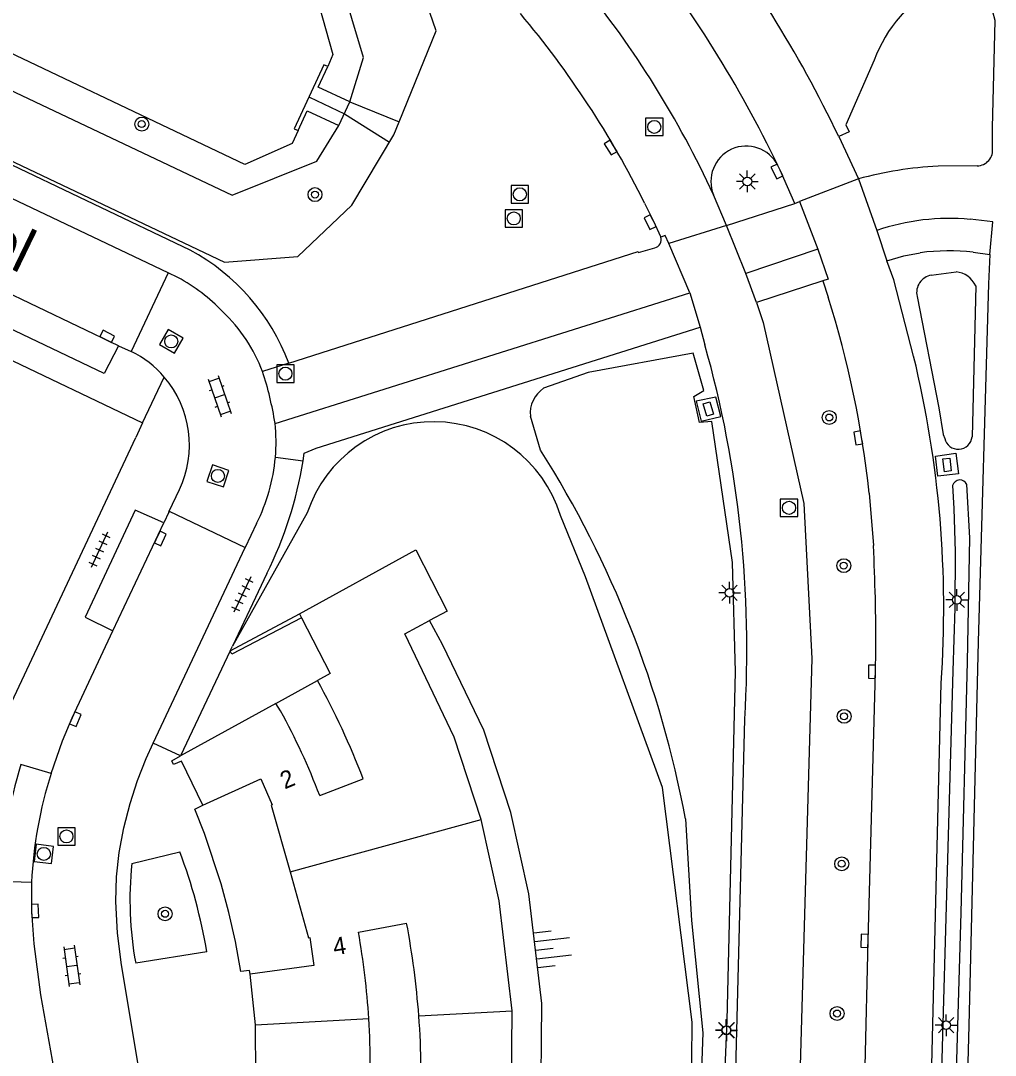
# Model space of a CAD drawing. Extents: x 124000 to 128010, y 398999 to 403000.
# Drawn here: x 127655.9 to 127711.9, y 399056.8 to 399116.2 of the extents above; entities that cross this region are included whole.
import ezdxf

# ---------------------------------------------------------------- set-up
doc = ezdxf.new("R2010")
doc.units = 0
for name, color, linetype in [('gg-afsc-muur', 7, 'Continuous'), ('gg-anno-huisnummerreeks BGT', 7, 'Continuous'), ('gg-anno-openbare ruimte label', 7, 'Continuous'), ('gg-bbg-gedigitaliseerde bebouwing', 7, 'Continuous'), ('gg-bbg-hoofdgebouw', 7, 'Continuous'), ('gg-bbg-tussenscheiding', 7, 'Continuous'), ('gg-knt-BGT kruinlijn', 7, 'Continuous'), ('gg-knt-bovenkant onderkant talud', 7, 'Continuous'), ('gg-knt-verharding', 7, 'Continuous'), ('gg-knt-verharding nz', 7, 'Continuous'), ('gg-kntw-beschoeiing', 7, 'Continuous'), ('gg-kntw-greppel-droge sloot', 7, 'Continuous'), ('gg-kwrk-duiker nz buis', 7, 'Continuous'), ('gg-kwrk-uitstroombak niveau min 01', 7, 'Continuous'), ('gt-grn-groengrens', 7, 'Continuous'), ('gt-grn-weggrens', 7, 'Continuous'), ('gt-symb-boom', 7, 'Continuous'), ('gt-symb-klinker verharding', 7, 'Continuous'), ('gt-symb-kolk', 7, 'Continuous'), ('gt-symb-kolk center center', 7, 'Continuous'), ('gt-symb-lichtmast', 7, 'Continuous'), ('gt-symb-rioolschacht', 7, 'Continuous'), ('gt-symb-talud symbool', 7, 'Continuous'), ('gt-symb-tegel verharding', 7, 'Continuous')]:
    doc.layers.add(name, color=color, linetype=linetype)

# ---------------------------------------------------------------- blocks, each defined once
blk = doc.blocks.new('gt0-KOLK')
at = {"layer": 'gt-symb-kolk'}
blk.add_lwpolyline([(0, 0), (0.375, 0), (0.375, 0.4), (-0.375, 0.4), (-0.375, 0), (0, 0)], dxfattribs=at)
blk = doc.blocks.new('gt0-RS')
at = {"layer": 'gt-symb-rioolschacht'}
blk.add_lwpolyline([(-0.5, -0.5), (0.5, -0.5), (0.5, 0.5), (-0.5, 0.5)], close=True, dxfattribs=at)
blk.add_circle((0, 0), 0.375, dxfattribs=at)
blk = doc.blocks.new('gt0-BOOM')
at = {"layer": 'gt-symb-boom'}
for radius in [0.4, 0.2]:
    blk.add_circle((0, 0), radius, dxfattribs=at)
blk = doc.blocks.new('gt0-KL1')
at = {"layer": 'gt-symb-klinker verharding'}
for p, q in [((-1.15, 0.3), (1.15, 0.3)), ((-1, -0.3), (-1, 0.3)), ((-0.5, 0.3), (-0.5, 0.45)), ((0, -0.3), (0, 0.3)), ((0.5, 0.3), (0.5, 0.45)), ((1, -0.3), (1, 0.3)), ((-1.15, -0.3), (1.15, -0.3)), ((-0.5, -0.45), (-0.5, -0.3)), ((0.5, -0.45), (0.5, -0.3))]:
    blk.add_line(p, q, dxfattribs=at)
blk = doc.blocks.new('gt0-TEG1')
at = {"layer": 'gt-symb-tegel verharding'}
for p, q in [((-1.125, 0), (1.125, 0)), ((-0.9, -0.25), (-0.9, 0.25)), ((-0.45, -0.25), (-0.45, 0.25)), ((0, -0.25), (0, 0.25)), ((0.45, -0.25), (0.45, 0.25)), ((0.9, -0.25), (0.9, 0.25))]:
    blk.add_line(p, q, dxfattribs=at)
blk = doc.blocks.new('gt0-LMAST')
at = {"layer": 'gt-symb-lichtmast'}
for p, q in [((-0.005, 0.246), (-0.005, 0.621)), ((-0.182, 0.173), (-0.447, 0.438)), ((0.172, 0.173), (0.437, 0.438)), ((-0.255, -0.004), (-0.63, -0.004)), ((-0.182, -0.181), (-0.447, -0.446)), ((-0.005, -0.254), (-0.005, -0.629)), ((0.437, -0.446), (0.172, -0.181)), ((0.245, -0.004), (0.62, -0.004))]:
    blk.add_line(p, q, dxfattribs=at)
blk.add_circle((-0.005, -0.004), 0.25, dxfattribs=at)
blk = doc.blocks.new('gt0-KOLKCC')
at = {"layer": 'gt-symb-kolk center center'}
blk.add_lwpolyline([(-0.375, 0.2), (0.375, 0.2), (0.375, -0.2), (-0.375, -0.2)], close=True, dxfattribs=at)
blk = doc.blocks.new('gt0-TALUD_1')
at = {"layer": 'gt-symb-talud symbool'}
for p, q in [((-1, -1), (-1, 0)), ((-0.5, -2), (-0.5, 0)), ((0, -1), (0, 0)), ((0.5, -2), (0.5, 0)), ((1, -1), (1, 0))]:
    blk.add_line(p, q, dxfattribs=at)

msp = doc.modelspace()

# ---------------------------------------------------------------- linework, layer by layer
at = {"layer": 'gg-afsc-muur'}
for p, q in [((127667.926, 399080.064), (127671.916, 399082.197)), ((127670.561, 399077.045), (127672.949, 399078.361))]:
    msp.add_line(p, q, dxfattribs=at)
msp.add_lwpolyline([(127672.035, 399081.966), (127668.028, 399079.874), (127667.926, 399080.064)], dxfattribs=at)
at = {"layer": 'gg-bbg-gedigitaliseerde bebouwing'}
for p, q in [((127670.832, 399076.616), (127670.561, 399077.045)), ((127673.077, 399071.749), (127675.571, 399072.71)), ((127675.301, 399063.902), (127678.07, 399064.42))]:
    msp.add_line(p, q, dxfattribs=at)
for points in [[(127682.344, 399070.369), (127680.79, 399075.111), (127677.969, 399081.048)], [(127684.124, 399059.4), (127683.382, 399065.712), (127682.344, 399070.369)], [(127683.526, 399048.152), (127684.071, 399053.059), (127684.124, 399059.4)]]:
    msp.add_lwpolyline(points, dxfattribs=at)
for centre, radius, start, end in [((127634.255, 399056.974), 44.211, 20.85074, 28.93079), ((127635.846, 399057.527), 39.855, 20.90689, 28.61801), ((127631.116, 399055.541), 47.786, 4.27672, 10.70775), ((127632.426, 399056.25), 43.553, 3.5495, 10.11964), ((127632.475, 399056.241), 43.504, 356.13103, 3.5642), ((127630.958, 399055.56), 47.943, 357.08094, 4.23989)]:
    msp.add_arc(centre, radius, start, end, dxfattribs=at)
at = {"layer": 'gg-bbg-hoofdgebouw'}
for p, q in [((127671.916, 399082.197), (127672.035, 399081.966)), ((127677.969, 399081.048), (127679.379, 399081.8)), ((127670.561, 399077.045), (127665.08, 399074.027)), ((127669.39, 399058.588), (127669.091, 399061.501)), ((127669.409, 399055.63), (127669.39, 399058.588))]:
    msp.add_line(p, q, dxfattribs=at)
for points in [[(127671.916, 399082.197), (127678.594, 399085.867), (127680.404, 399082.347), (127679.379, 399081.8)], [(127672.035, 399081.966), (127673.681, 399078.761), (127672.949, 399078.361)], [(127666.362, 399071.195), (127665.134, 399073.732), (127664.684, 399073.533), (127664.576, 399073.754), (127665.08, 399074.027)], [(127666.362, 399071.195), (127669.696, 399072.708), (127670.355, 399071.212), (127670.295, 399071.201), (127671.373, 399067.371)], [(127671.373, 399067.371), (127672.441, 399063.579), (127672.516, 399063.6), (127672.749, 399061.992), (127669.091, 399061.501)]]:
    msp.add_lwpolyline(points, dxfattribs=at)
at = {"layer": 'gg-bbg-tussenscheiding'}
for p, q in [((127671.373, 399067.371), (127682.344, 399070.369)), ((127678.769, 399059.105), (127684.124, 399059.4)), ((127669.39, 399058.588), (127675.895, 399058.946))]:
    msp.add_line(p, q, dxfattribs=at)
at = {"layer": 'gg-knt-BGT kruinlijn'}
for points in [[(127677.648, 399110.448), (127679.768, 399115.66), (127678.886, 399118.226), (127676.267, 399121.48), (127598.441, 399159.6), (127593.623, 399161.111), (127588.449, 399160.979)], [(127591.079, 399138.771), (127667.613, 399102.39), (127671.82, 399102.702), (127674.927, 399105.647), (127677.34, 399109.691), (127677.648, 399110.448)], [(127681.576, 399036.716), (127684.225, 399043.957), (127685.24, 399048.558), (127685.785, 399053.464), (127685.838, 399059.805), (127685.096, 399066.117), (127684.058, 399070.774), (127682.504, 399075.516), (127680.123, 399080.424), (127679.379, 399081.8)]]:
    msp.add_lwpolyline(points, dxfattribs=at)
at = {"layer": 'gg-knt-bovenkant onderkant talud'}
for p, q in [((127672.361, 399087.993), (127668.078, 399080.336)), ((127688.341, 399084.319), (127686.902, 399087.837)), ((127667.926, 399080.064), (127668.078, 399080.336))]:
    msp.add_line(p, q, dxfattribs=at)
msp.add_lwpolyline([(127694.403, 399052.196), (127694.467, 399058.739), (127692.762, 399072.208), (127688.341, 399084.319)], dxfattribs=at)
msp.add_arc((127679.606, 399085.583), 7.636, 17.17242, 161.59826, dxfattribs=at)
at = {"layer": 'gg-knt-verharding'}
for p, q in [((127665.643, 399103.073), (127588.119, 399139.973)), ((127664.37, 399101.766), (127598.074, 399133.243)), ((127594.73, 399125.697), (127662.9, 399093.153)), ((127702.888, 399109.596), (127704.017, 399107.167)), ((127710.831, 399107.916), (127708.588, 399107.895)), ((127696.445, 399104.495), (127695.694, 399106.251)), ((127696.445, 399104.495), (127700.365, 399105.761)), ((127705.065, 399104.203), (127705.653, 399102.452)), ((127701.685, 399103.13), (127697.542, 399101.739)), ((127710.612, 399102.951), (127711.561, 399102.83)), ((127664.37, 399101.766), (127662.244, 399097.261)), ((127664.937, 399101.497), (127664.37, 399101.766)), ((127698.17, 399100.076), (127697.542, 399101.739)), ((127701.975, 399101.307), (127698.17, 399100.076)), ((127701.975, 399101.307), (127702.28, 399100.366)), ((127670.514, 399093.125), (127694.333, 399100.625)), ((127694.333, 399100.625), (127694.926, 399098.651)), ((127694.926, 399098.651), (127695.195, 399097.641)), ((127661.52, 399097.582), (127662.244, 399097.261)), ((127671.302, 399096.578), (127669.798, 399096.101)), ((127662.9, 399093.153), (127662.51, 399092.315)), ((127670.53, 399091.183), (127672.119, 399090.975)), ((127664.436, 399088.082), (127665.02, 399089.322)), ((127704.63, 399089.122), (127704.877, 399086.104)), ((127664.409, 399088.025), (127664.118, 399087.407)), ((127664.409, 399088.025), (127664.436, 399088.082)), ((127664.436, 399088.082), (127668.8, 399086.006)), ((127669.456, 399087.377), (127668.8, 399086.006)), ((127663.519, 399074.763), (127668.8, 399086.006)), ((127670.036, 399084.508), (127668.078, 399080.336)), ((127667.926, 399080.064), (127665.08, 399074.027)), ((127706.888, 399000), (127708.764, 399078.2)), ((127657.654, 399073.014), (127655.912, 399073.535)), ((127662.285, 399067.848), (127665.042, 399068.515)), ((127654.707, 399066.833), (127656.527, 399066.773)), ((127666.593, 399062.784), (127662.509, 399062.121))]:
    msp.add_line(p, q, dxfattribs=at)
for points in [[(127711.716, 399108.939), (127711.722, 399110.091), (127711.878, 399116.26), (127711.6, 399117.25), (127710.166, 399118.486), (127709.501, 399118.807)], [(127704.917, 399113.974), (127703.291, 399110.271), (127703.477, 399109.875), (127702.888, 399109.596)], [(127700.365, 399105.761), (127699.517, 399107.674), (127699.384, 399107.935)], [(127691.739, 399105.774), (127692.23, 399104.77), (127692.666, 399103.811)], [(127711.561, 399102.83), (127711.728, 399104.69), (127710.434, 399104.843)], [(127661.52, 399097.582), (127660.692, 399095.981), (127649.166, 399101.485), (127649.908, 399103.135)], [(127671.302, 399096.578), (127691.358, 399103.004), (127691.377, 399102.933), (127692.333, 399103.198)], [(127701.685, 399103.13), (127702.284, 399101.412), (127701.975, 399101.307)], [(127705.653, 399102.452), (127706.62, 399102.74), (127707.572, 399102.924)], [(127711.561, 399102.83), (127711.485, 399101.146), (127710.886, 399080.588), (127710.348, 399058.549), (127709.143, 399013.921)], [(127707.187, 399096.982), (127706.052, 399101.366), (127705.653, 399102.452)], [(127698.17, 399100.076), (127698.537, 399098.927), (127700.875, 399088.515), (127701.335, 399079.614), (127700.27, 399042.21), (127699.098, 399000)], [(127672.119, 399090.975), (127672.192, 399091.423), (127672.866, 399091.693), (127694.926, 399098.651)], [(127694.689, 399094.399), (127694.984, 399093.261), (127696.119, 399093.525), (127695.836, 399094.625), (127694.689, 399094.399)], [(127656.489, 399042.256), (127653.344, 399061.031), (127653.084, 399063.036), (127652.974, 399065.087), (127652.959, 399066.373), (127653.017, 399067.658), (127653.16, 399069.095), (127653.377, 399070.523), (127653.67, 399071.951), (127654.042, 399073.361), (127654.606, 399075.101), (127655.251, 399076.813), (127662.51, 399092.315)], [(127709.773, 399090.22), (127708.579, 399090.089), (127708.437, 399091.235), (127709.606, 399091.414), (127709.773, 399090.22)], [(127664.118, 399087.407), (127662.482, 399088.142), (127659.609, 399081.992), (127661.203, 399081.213)], [(127657.654, 399073.014), (127658.31, 399074.9), (127658.865, 399076.22), (127661.203, 399081.213)], [(127703.246, 399000), (127703.688, 399016.24), (127704.355, 399044.253), (127704.677, 399056.214), (127704.411, 399056.219), (127704.568, 399063.403), (127704.993, 399078.857), (127705.016, 399080.092)], [(127695.408, 399000), (127696.508, 399038.113), (127697.485, 399076.147)], [(127664.954, 399042.517), (127661.698, 399062.036), (127661.467, 399063.845), (127661.365, 399065.665), (127661.406, 399067.08), (127661.563, 399068.487), (127661.826, 399069.907), (127662.183, 399071.306), (127662.604, 399072.613), (127663.109, 399073.889), (127663.519, 399074.763)], [(127669.091, 399061.501), (127669.054, 399061.715), (127668.551, 399061.643), (127668.241, 399063.373), (127667.857, 399065.036), (127667.424, 399066.687), (127666.467, 399069.575), (127665.908, 399070.973), (127666.362, 399071.195)], [(127656.527, 399066.773), (127656.528, 399065.121), (127656.652, 399063.243), (127657.047, 399060.312), (127657.812, 399056.028)]]:
    msp.add_lwpolyline(points, dxfattribs=at)
for centre, radius, start, end in [((127639.29, 399079.167), 70.503, 25.56968, 38.56818), ((127712.649, 399111.089), 8.252, 118.5631, 159.53718), ((127642.603, 399081.348), 54.872, 26.43234, 40.05141), ((127697.572, 399107.021), 2.03, 26.77105, 202.28988), ((127710.825, 399108.816), 0.9, 270.41368, 7.85998), ((127709.734, 399085.985), 21.94, 92.99409, 105.10432), ((127709.249, 399091.947), 12.95, 84.74822, 108.84727), ((127692.195, 399103.67), 0.491, 286.25971, 16.71602), ((127659.83, 399092.296), 12.245, 20.47074, 61.6596), ((127709.201, 399090.629), 12.402, 83.46873, 97.54899), ((127660.287, 399092.745), 9.911, 43.22936, 62.01785), ((127648.272, 399083.211), 56.667, 5.9877, 17.62212), ((127661.143, 399092.806), 9.261, 20.84173, 46.58463), ((127659.582, 399091.867), 6.015, 40.54516, 63.73396), ((127633.243, 399080.172), 64.368, 356.41526, 15.7476), ((127647.636, 399082.525), 61.281, 355.95317, 13.64581), ((127650.537, 399089.893), 20.237, 9.19051, 17.86503), ((127659.588, 399091.878), 6.003, 334.79905, 40.50069), ((127660.721, 399092.073), 9.85, 354.81427, 6.12982), ((127659.997, 399092.101), 10.573, 333.46287, 355.02048), ((127650.402, 399094.401), 21.985, 333.25774, 351.0351), ((127595.98, 399080.579), 109.037, 359.74427, 2.90466), ((127683.627, 399065.093), 28.972, 163.05843, 176.55615), ((127636.884, 399057.819), 30.121, 9.48733, 20.79946), ((127682.394, 399065.767), 20.216, 174.09071, 190.38903)]:
    msp.add_arc(centre, radius, start, end, dxfattribs=at)
at = {"layer": 'gg-knt-verharding nz'}
for p, q in [((127704.017, 399107.167), (127705.065, 399104.203)), ((127700.365, 399105.761), (127700.638, 399105.87)), ((127700.638, 399105.87), (127701.685, 399103.13)), ((127697.542, 399101.739), (127696.445, 399104.495)), ((127661.52, 399097.582), (127649.908, 399103.135)), ((127694.333, 399100.625), (127693.125, 399103.448)), ((127661.203, 399081.213), (127664.118, 399087.407))]:
    msp.add_line(p, q, dxfattribs=at)
msp.add_lwpolyline([(127693.125, 399103.448), (127692.925, 399103.916), (127692.666, 399103.811)], dxfattribs=at)
msp.add_arc((127680.561, 399065.655), 24.06, 162.19041, 177.33727, dxfattribs=at)
at = {"layer": 'gg-kntw-beschoeiing'}
for points in [[(127608.242, 399147.944), (127673.031, 399117.165), (127673.827, 399114.312), (127673.535, 399113.611)], [(127671.838, 399109.944), (127671.488, 399109.201), (127668.779, 399107.995), (127651.633, 399116.147)]]:
    msp.add_lwpolyline(points, dxfattribs=at)
at = {"layer": 'gg-kntw-greppel-droge sloot'}
for p, q in [((127708.199, 399101.638), (127709.632, 399101.826)), ((127710.751, 399101.025), (127710.544, 399092.357)), ((127685.765, 399091.578), (127685.174, 399093.534))]:
    msp.add_line(p, q, dxfattribs=at)
for points in [[(127707.383, 399100.417), (127708.644, 399094.024), (127708.88, 399092.492), (127708.972, 399092.261)], [(127694.083, 399070.424), (127694.424, 399064.577), (127695.077, 399058.122), (127694.578, 399044.381), (127694.062, 399041.11), (127692.883, 399033.417), (127694.389, 399032.675), (127695.737, 399032.669), (127695.799, 399036.406), (127695.845, 399043.657), (127696.471, 399058.849), (127696.959, 399078.855), (127696.794, 399085.143), (127695.593, 399093.227), (127694.896, 399093.185), (127694.573, 399094.669), (127695.144, 399095.005), (127694.534, 399097.155), (127688.492, 399096.05), (127685.939, 399095.139)], [(127709.42, 399089.553), (127709.493, 399088.232), (127709.575, 399085.741), (127709.553, 399082.511), (127709.436, 399078.913), (127708.795, 399055.936), (127708.202, 399032.299), (127708.973, 399032.294), (127709.34, 399037.997), (127709.59, 399053.962), (127709.913, 399065.038), (127710.277, 399079.438), (127710.42, 399086.553), (127710.244, 399089.609)]]:
    msp.add_lwpolyline(points, dxfattribs=at)
for centre, radius, start, end in [((127708.386, 399100.63), 1.026, 100.53115, 191.95887), ((127709.492, 399100.449), 1.384, 24.60218, 84.2063), ((127686.869, 399093.711), 1.704, 123.07309, 185.95865), ((127709.75, 399092.44), 0.798, 192.93659, 354.05269), ((127634.929, 399059.376), 60.177, 10.57882, 32.35185), ((127709.842, 399089.44), 0.437, 22.83916, 164.93665)]:
    msp.add_arc(centre, radius, start, end, dxfattribs=at)
at = {"layer": 'gg-kwrk-duiker nz buis'}
msp.add_lwpolyline([(127672.489, 399111.851), (127674.493, 399110.908), (127677.091, 399109.274)], dxfattribs=at)
at = {"layer": 'gg-kwrk-uitstroombak niveau min 01'}
msp.add_line((127674.181, 399110.234), (127674.805, 399111.582), dxfattribs=at)
for points in [[(127673.535, 399113.611), (127673.312, 399113.714), (127671.614, 399110.048), (127671.838, 399109.944)], [(127674.805, 399111.582), (127672.986, 399112.424), (127673.535, 399113.611)], [(127671.838, 399109.944), (127672.362, 399111.076), (127674.181, 399110.234)]]:
    msp.add_lwpolyline(points, dxfattribs=at)
at = {"layer": 'gt-grn-groengrens'}
msp.add_line((127674.805, 399111.582), (127677.648, 399110.448), dxfattribs=at)
for points in [[(127674.805, 399111.582), (127675.588, 399114.143), (127674.251, 399118.641), (127596.236, 399155.602), (127592.104, 399155.116), (127588.404, 399157.168)], [(127588.274, 399146.397), (127591.132, 399145.268), (127592.347, 399142.107), (127668.054, 399106.24), (127672.915, 399108.185), (127674.181, 399110.234)]]:
    msp.add_lwpolyline(points, dxfattribs=at)
at = {"layer": 'gt-grn-weggrens'}
for p, q in [((127704.017, 399107.167), (127700.638, 399105.87)), ((127696.445, 399104.495), (127693.125, 399103.448)), ((127662.9, 399093.153), (127664.153, 399095.777)), ((127665.08, 399074.027), (127663.519, 399074.763))]:
    msp.add_line(p, q, dxfattribs=at)
for centre, radius, start, end in [((127637.763, 399078.408), 68.33, 25.60246, 38.43217), ((127643.76, 399082.256), 57.209, 24.79814, 39.08888)]:
    msp.add_arc(centre, radius, start, end, dxfattribs=at)

# ---------------------------------------------------------------- block references
at = {"layer": 'gt-symb-boom'}
for p in [(127662.858, 399110.313), (127672.807, 399106.262), (127702.341, 399093.463), (127703.174, 399084.956), (127703.194, 399076.301), (127703.058, 399067.836), (127664.195, 399064.962), (127702.79, 399059.236)]:
    msp.add_blockref('gt0-BOOM', p, dxfattribs=at)
at = {"layer": 'gt-symb-klinker verharding'}
for p, rotation in [((127667.333, 399094.682), -70.91275549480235), ((127658.836, 399061.973), -82.06444962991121)]:
    msp.add_blockref('gt0-KL1', p, dxfattribs=dict(at, rotation=rotation))
at = {"layer": 'gt-symb-kolk'}
for p, rotation in [((127689.959, 399109.068), 121.17134902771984), ((127699.517, 399107.674), 116.52895935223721), ((127692.23, 399104.77), 116.05977866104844), ((127660.965, 399098.302), 152.61502941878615), ((127704.202, 399092.324), 99.92664294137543), ((127663.747, 399086.602), -115.28348017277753), ((127704.993, 399078.857), 88.92668724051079), ((127658.865, 399076.22), -113.64250165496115), ((127656.528, 399065.121), -88.45338970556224), ((127704.568, 399063.403), 88.42611432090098)]:
    msp.add_blockref('gt0-KOLK', p, dxfattribs=dict(at, rotation=rotation))
at = {"layer": 'gt-symb-kolk center center'}
for p, rotation in [((127695.39, 399093.95), -73.84954172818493), ((127709.106, 399090.74), -83.1402399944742)]:
    msp.add_blockref('gt0-KOLKCC', p, dxfattribs=dict(at, rotation=rotation))
at = {"layer": 'gt-symb-lichtmast'}
for p in [(127697.641, 399107.023), (127696.623, 399083.403), (127709.674, 399082.99), (127709.053, 399058.567), (127696.434, 399058.274), (127696.439, 399058.286), (127696.453, 399058.289)]:
    msp.add_blockref('gt0-LMAST', p, dxfattribs=at)
at = {"layer": 'gt-symb-rioolschacht'}
for p in [(127692.294, 399110.148), (127684.571, 399106.279), (127684.22, 399104.894), (127671.107, 399095.981), (127700.03, 399088.277), (127658.529, 399069.406)]:
    msp.add_blockref('gt0-RS', p, dxfattribs=at)
for p, rotation in [((127664.552, 399097.832), -30.25643716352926), ((127667.229, 399090.11), -108.48932632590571), ((127657.233, 399068.402), 82.87498365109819)]:
    msp.add_blockref('gt0-RS', p, dxfattribs=dict(at, rotation=rotation))
at = {"layer": 'gt-symb-talud symbool', "xscale": 0.9998689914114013, "yscale": 0.9998689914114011, "rotation": 96.71987988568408}
msp.add_blockref('gt0-TALUD_1', (127685.49, 399062.85), dxfattribs=at)
at = {"layer": 'gt-symb-tegel verharding'}
for p, rotation in [((127660.428, 399085.862), -114.771138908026), ((127668.628, 399083.296), -115.53973281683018)]:
    msp.add_blockref('gt0-TEG1', p, dxfattribs=dict(at, rotation=rotation))

# ---------------------------------------------------------------- texts
at = {"layer": 'gg-anno-huisnummerreeks BGT'}
for s, rotation, p in [('2', 22.9, (127671.066, 399072.099)), ('4', 9.1, (127673.921, 399062.571))]:
    msp.add_text(s, height=1, rotation=rotation, dxfattribs=at).set_placement(p)
at = {"layer": 'gg-anno-openbare ruimte label'}
msp.add_text('Oijensingel', height=2.5, rotation=334.2, dxfattribs=at).set_placement((127641.006, 399108.918))

doc.saveas('drawing.dxf')
